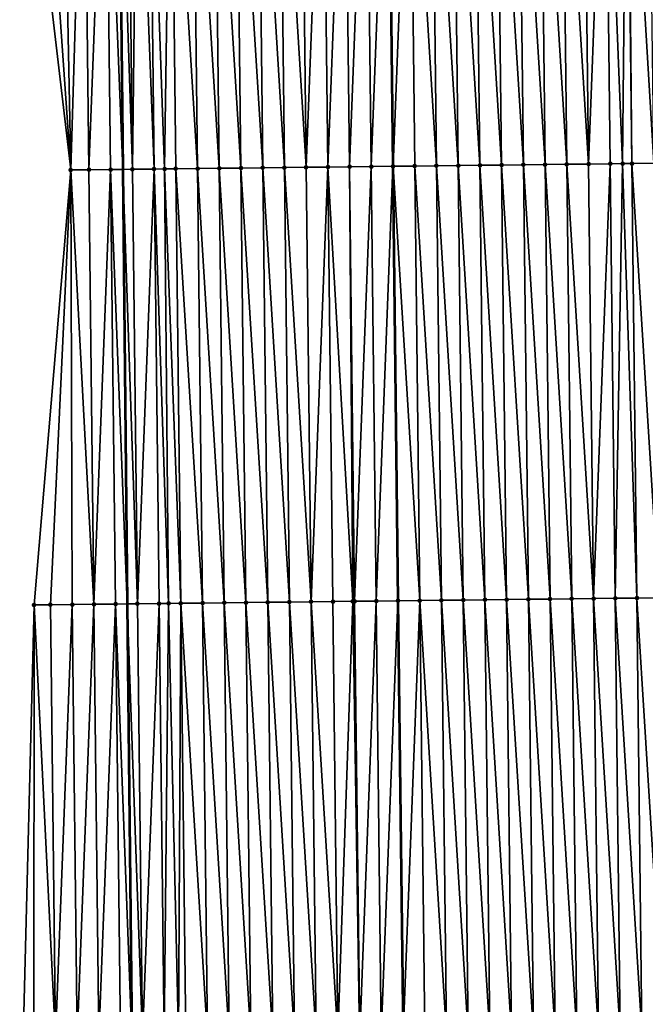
# Model space of a CAD drawing. Header units: feet. Extents: x 2007189 to 2022806, y 818621 to 837694.
# Tile 302 of 656: x 2011358 to 2011386, y 828309 to 828354. Entities that reach past the tile are written whole.
import ezdxf

# ---------------------------------------------------------------- set-up
doc = ezdxf.new("R2010")
doc.units = ezdxf.units.FT
doc.header["$MEASUREMENT"] = 0
for name, color, linetype, lineweight in [('EP_Travel Lane', 172, 'Continuous', 53), ('Road Shots', 141, 'Continuous', 100), ('Road X-Section', 40, 'Continuous', 13), ('STRIPING', 60, 'Continuous', 53)]:
    doc.layers.add(name, color=color, linetype=linetype, lineweight=lineweight)
doc.layers.add('I-77-MM17-21_SB-Surface-Border', color=7, linetype='Continuous')
doc.layers.add('I-77-MM17-21_SB-Surface-TIN', color=7, linetype='Continuous')

msp = doc.modelspace()

# ---------------------------------------------------------------- linework, layer by layer
at = {"layer": 'EP_Travel Lane'}
msp.add_polyline3d([(2011362.090459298, 828367.0091670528, 313.0134649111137), (2011362.301890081, 828347.0104009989, 312.9417075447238), (2011362.513324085, 828327.0113303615, 312.9429460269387), (2011362.724757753, 828307.0122913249, 312.9366085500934), (2011362.936191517, 828287.0132433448, 312.9324151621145), (2011363.147623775, 828267.0143377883, 312.8940771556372), (2011363.359057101, 828247.015331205, 312.8799341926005), (2011363.570491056, 828227.0162650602, 312.8800955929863), (2011364.027925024, 828206.7875783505, 312.8866901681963), (2011364.484733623, 828186.7927161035, 312.8711942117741), (2011364.967145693, 828166.7495134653, 312.8421257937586), (2011365.48060888, 828146.7560267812, 312.8297791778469), (2011365.994072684, 828126.7625160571, 312.8254975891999), (2011366.507535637, 828106.769038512, 312.8101367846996), (2011367.020998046, 828086.7755821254, 312.7878664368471), (2011367.592015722, 828066.3581299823, 312.7558330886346), (2011368.38799054, 828046.3738156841, 312.722223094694), (2011369.183961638, 828026.3895947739, 312.667155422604), (2011369.979932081, 828006.4053902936, 312.608368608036), (2011370.845028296, 827986.1266914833, 312.501901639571), (2011371.959655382, 827966.1582990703, 312.3544364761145), (2011373.074293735, 827946.1897048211, 312.2403113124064)], dxfattribs=at)
at = {"layer": 'I-77-MM17-21_SB-Surface-Border', "color": 3, "linetype": 'Continuous', "lineweight": -3}
msp.add_polyline3d([(2011369.992641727, 827946.0151542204, 312.348378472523), (2011368.398106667, 827965.9564717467, 312.4948800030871), (2011366.205569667, 827985.8638882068, 312.6671626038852), (2011365.127049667, 828006.194827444, 312.7721047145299), (2011363.640016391, 828026.1490374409, 312.8564500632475), (2011362.819983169, 828046.1322686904, 312.8998966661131), (2011362.123512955, 828066.1209136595, 312.9271184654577), (2011361.277085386, 828086.636423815, 312.9749362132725), (2011362.064469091, 828106.6614337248, 312.9423808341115), (2011360.74094608, 828126.6353787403, 312.953530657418), (2011360.864965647, 828146.6443886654, 312.918962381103), (2011359.573277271, 828166.6190859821, 312.9353243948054), (2011360.254247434, 828186.6997317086, 312.9327916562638), (2011358.595489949, 828206.668270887, 312.9389964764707), (2011359.660162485, 828226.9710545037, 312.9137369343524), (2011358.906641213, 828246.9638835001, 312.9109583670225), (2011357.880103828, 828266.953554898, 312.9108070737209), (2011358.321128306, 828286.96011335, 312.9173304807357), (2011357.719007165, 828306.9546546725, 312.9223915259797), (2011358.222383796, 828326.9619537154, 312.9236595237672), (2011359.913850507, 828346.9828838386, 312.9399741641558), (2011357.560014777, 828366.9570495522, 312.9894615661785)], dxfattribs=at)
at = {"layer": 'I-77-MM17-21_SB-Surface-TIN', "color": 128, "linetype": 'Continuous', "lineweight": -3}
for points in [[(2011374.745597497, 828347.1538501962, 312.9359974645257), (2011375.515028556, 828367.163968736, 312.9964710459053), (2011374.515095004, 828367.1524408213, 312.9971277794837)], [(2011374.745597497, 828347.1538501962, 312.9359974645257), (2011375.74553112, 828347.165371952, 312.9368161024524), (2011375.515028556, 828367.163968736, 312.9964710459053)], [(2011376.745464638, 828347.1769027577, 312.9354650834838), (2011376.514962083, 828367.1754987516, 312.9953105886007), (2011375.515028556, 828367.163968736, 312.9964710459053)], [(2011375.74553112, 828347.165371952, 312.9368161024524), (2011376.745464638, 828347.1769027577, 312.9354650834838), (2011375.515028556, 828367.163968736, 312.9964710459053)], [(2011377.745398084, 828347.1884398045, 312.9326178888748), (2011377.514895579, 828367.1870314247, 312.9935129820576), (2011376.514962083, 828367.1754987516, 312.9953105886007)], [(2011376.745464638, 828347.1769027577, 312.9354650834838), (2011377.745398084, 828347.1884398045, 312.9326178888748), (2011376.514962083, 828367.1754987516, 312.9953105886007)], [(2011378.745331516, 828347.199978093, 312.9294729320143), (2011378.514829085, 828367.1985633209, 312.9919017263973), (2011377.514895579, 828367.1870314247, 312.9935129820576)], [(2011377.745398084, 828347.1884398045, 312.9326178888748), (2011378.745331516, 828347.199978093, 312.9294729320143), (2011377.514895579, 828367.1870314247, 312.9935129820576)], [(2011379.745264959, 828347.2115153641, 312.9265719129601), (2011379.514762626, 828367.2100921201, 312.9910329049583), (2011378.514829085, 828367.1985633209, 312.9919017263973)], [(2011378.745331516, 828347.199978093, 312.9294729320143), (2011379.745264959, 828347.2115153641, 312.9265719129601), (2011378.514829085, 828367.1985633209, 312.9919017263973)], [(2011380.745198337, 828347.2230583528, 312.9223001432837), (2011380.514696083, 828367.2216281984, 312.9884189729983), (2011379.514762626, 828367.2100921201, 312.9910329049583)], [(2011379.745264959, 828347.2115153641, 312.9265719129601), (2011380.745198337, 828347.2230583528, 312.9223001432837), (2011379.514762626, 828367.2100921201, 312.9910329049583)], [(2011381.745131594, 828347.2346118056, 312.9155196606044), (2011381.5146294, 828367.2331764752, 312.9828805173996), (2011380.514696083, 828367.2216281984, 312.9884189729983)], [(2011380.745198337, 828347.2230583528, 312.9223001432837), (2011381.745131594, 828347.2346118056, 312.9155196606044), (2011380.514696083, 828367.2216281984, 312.9884189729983)], [(2011382.745064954, 828347.2461563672, 312.91087083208), (2011382.514562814, 828367.2447162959, 312.9793693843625), (2011381.5146294, 828367.2331764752, 312.9828805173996)], [(2011381.745131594, 828347.2346118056, 312.9155196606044), (2011382.745064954, 828347.2461563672, 312.91087083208), (2011381.5146294, 828367.2331764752, 312.9828805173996)], [(2011383.74499852, 828347.2576829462, 312.9105331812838), (2011383.514496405, 828367.2562407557, 312.9795409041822), (2011382.514562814, 828367.2447162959, 312.9793693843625)], [(2011382.745064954, 828347.2461563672, 312.91087083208), (2011383.74499852, 828347.2576829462, 312.9105331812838), (2011382.514562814, 828367.2447162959, 312.9793693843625)], [(2011383.74499852, 828347.2576829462, 312.9105331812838), (2011384.514430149, 828367.2677520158, 312.9828769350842), (2011383.514496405, 828367.2562407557, 312.9795409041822)], [(2011383.74499852, 828347.2576829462, 312.9105331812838), (2011384.744932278, 828347.2691929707, 312.9141643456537), (2011384.514430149, 828367.2677520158, 312.9828769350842)], [(2011385.312162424, 828347.2757179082, 312.917261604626), (2011385.514363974, 828367.2792561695, 312.9879167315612), (2011384.514430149, 828367.2677520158, 312.9828769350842)], [(2011384.744932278, 828347.2691929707, 312.9141643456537), (2011385.312162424, 828347.2757179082, 312.917261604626), (2011384.514430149, 828367.2677520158, 312.9828769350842)], [(2011385.312162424, 828347.2757179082, 312.917261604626), (2011385.744866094, 828347.2806979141, 312.9190136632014), (2011385.514363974, 828367.2792561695, 312.9879167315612)], [(2011385.744866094, 828347.2806979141, 312.9190136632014), (2011385.555964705, 828367.2797347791, 312.9881271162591), (2011385.514363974, 828367.2792561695, 312.9879167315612)], [(2011385.555964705, 828367.2797347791, 312.9881271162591), (2011386.744791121, 828347.292224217, 312.9187185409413), (2011386.514289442, 828367.2907671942, 312.9912862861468)], [(2011385.744866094, 828347.2806979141, 312.9190136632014), (2011386.744791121, 828347.292224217, 312.9187185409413), (2011385.555964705, 828367.2797347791, 312.9881271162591)], [(2011359.913850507, 828346.9828838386, 312.9399741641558), (2011358.516157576, 828366.9680467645, 312.9950307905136), (2011357.560014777, 828366.9570495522, 312.9894615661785)], [(2011359.913850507, 828346.9828838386, 312.9399741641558), (2011359.516091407, 828366.9795504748, 313.0001768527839), (2011358.516157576, 828366.9680467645, 312.9950307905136)], [(2011359.913850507, 828346.9828838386, 312.9399741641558), (2011360.516025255, 828366.9910526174, 313.0056987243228), (2011359.516091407, 828366.9795504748, 313.0001768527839)], [(2011360.746527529, 828346.9924810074, 312.9400253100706), (2011360.516025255, 828366.9910526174, 313.0056987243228), (2011359.913850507, 828346.9828838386, 312.9399741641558)], [(2011360.746527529, 828346.9924810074, 312.9400253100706), (2011361.515959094, 828367.0025555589, 313.0110291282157), (2011360.516025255, 828366.9910526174, 313.0056987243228)], [(2011360.746527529, 828346.9924810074, 312.9400253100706), (2011361.746461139, 828347.0040038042, 312.940594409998), (2011361.515959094, 828367.0025555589, 313.0110291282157)], [(2011361.515959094, 828367.0025555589, 313.0110291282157), (2011362.301890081, 828347.0104009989, 312.9417075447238), (2011362.090459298, 828367.0091670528, 313.0134649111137)], [(2011361.746461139, 828347.0040038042, 312.940594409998), (2011362.301890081, 828347.0104009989, 312.9417075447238), (2011361.515959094, 828367.0025555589, 313.0110291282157)], [(2011362.746394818, 828347.0155206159, 312.9425983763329), (2011362.515892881, 828367.0140630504, 313.015268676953), (2011362.090459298, 828367.0091670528, 313.0134649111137)], [(2011362.746394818, 828347.0155206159, 312.9425983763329), (2011362.090459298, 828367.0091670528, 313.0134649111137), (2011362.301890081, 828347.0104009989, 312.9417075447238)], [(2011362.746394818, 828347.0155206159, 312.9425983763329), (2011362.982608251, 828367.019439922, 313.0158588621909), (2011362.515892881, 828367.0140630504, 313.015268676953)], [(2011362.746394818, 828347.0155206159, 312.9425983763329), (2011363.746328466, 828347.0270402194, 312.9439330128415), (2011362.982608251, 828367.019439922, 313.0158588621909)], [(2011363.746328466, 828347.0270402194, 312.9439330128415), (2011363.515826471, 828367.0255875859, 313.0154220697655), (2011362.982608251, 828367.019439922, 313.0158588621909)], [(2011364.226707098, 828347.0325761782, 312.9441379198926), (2011364.51575996, 828367.0371208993, 313.0134709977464), (2011363.515826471, 828367.0255875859, 313.0154220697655)], [(2011363.746328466, 828347.0270402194, 312.9439330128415), (2011364.226707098, 828347.0325761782, 312.9441379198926), (2011363.515826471, 828367.0255875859, 313.0154220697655)], [(2011364.226707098, 828347.0325761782, 312.9441379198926), (2011364.746262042, 828347.0385659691, 312.9437941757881), (2011364.51575996, 828367.0371208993, 313.0134709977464)], [(2011365.746195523, 828347.0500999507, 312.9416818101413), (2011365.515693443, 828367.0486547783, 313.0113843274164), (2011364.51575996, 828367.0371208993, 313.0134709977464)], [(2011364.746262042, 828347.0385659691, 312.9437941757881), (2011365.746195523, 828347.0500999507, 312.9416818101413), (2011364.51575996, 828367.0371208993, 313.0134709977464)], [(2011366.746128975, 828347.0616365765, 312.9389354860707), (2011366.51562695, 828367.0601865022, 313.0098143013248), (2011365.515693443, 828367.0486547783, 313.0113843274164)], [(2011365.746195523, 828347.0500999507, 312.9416818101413), (2011366.746128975, 828347.0616365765, 312.9389354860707), (2011365.515693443, 828367.0486547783, 313.0113843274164)], [(2011367.746062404, 828347.0731750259, 312.9357520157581), (2011367.515560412, 828367.0717221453, 313.0073047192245), (2011366.51562695, 828367.0601865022, 313.0098143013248)], [(2011366.746128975, 828347.0616365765, 312.9389354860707), (2011367.746062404, 828347.0731750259, 312.9357520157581), (2011366.51562695, 828367.0601865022, 313.0098143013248)], [(2011368.745995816, 828347.0847150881, 312.9321818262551), (2011368.515493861, 828367.0832589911, 313.004506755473), (2011367.515560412, 828367.0717221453, 313.0073047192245)], [(2011367.746062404, 828347.0731750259, 312.9357520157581), (2011368.745995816, 828347.0847150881, 312.9321818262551), (2011367.515560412, 828367.0717221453, 313.0073047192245)], [(2011369.745929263, 828347.0962520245, 312.9293610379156), (2011369.515427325, 828367.0947945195, 313.0020246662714), (2011368.515493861, 828367.0832589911, 313.004506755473)], [(2011368.745995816, 828347.0847150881, 312.9321818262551), (2011369.745929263, 828347.0962520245, 312.9293610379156), (2011368.515493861, 828367.0832589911, 313.004506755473)], [(2011370.745862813, 828347.1077800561, 312.9286751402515), (2011370.515360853, 828367.1063244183, 313.0008922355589), (2011369.515427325, 828367.0947945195, 313.0020246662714)], [(2011369.745929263, 828347.0962520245, 312.9293610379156), (2011370.745862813, 828347.1077800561, 312.9286751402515), (2011369.515427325, 828367.0947945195, 313.0020246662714)], [(2011370.745862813, 828347.1077800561, 312.9286751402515), (2011371.515294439, 828367.1178493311, 313.0009551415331), (2011370.515360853, 828367.1063244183, 313.0008922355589)], [(2011370.745862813, 828347.1077800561, 312.9286751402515), (2011371.745796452, 828347.1193003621, 312.9298413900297), (2011371.515294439, 828367.1178493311, 313.0009551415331)], [(2011371.745796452, 828347.1193003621, 312.9298413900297), (2011372.515228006, 828367.1293759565, 313.0006074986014), (2011371.515294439, 828367.1178493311, 313.0009551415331)], [(2011371.745796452, 828347.1193003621, 312.9298413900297), (2011372.745730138, 828347.1308166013, 312.9319826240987), (2011372.515228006, 828367.1293759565, 313.0006074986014)], [(2011372.745730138, 828347.1308166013, 312.9319826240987), (2011373.515161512, 828367.1409077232, 312.9990272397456), (2011372.515228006, 828367.1293759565, 313.0006074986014)], [(2011372.745730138, 828347.1308166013, 312.9319826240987), (2011373.745663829, 828347.1423323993, 312.9342296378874), (2011373.515161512, 828367.1409077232, 312.9990272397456)], [(2011373.745663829, 828347.1423323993, 312.9342296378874), (2011374.502204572, 828367.1522921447, 312.9971522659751), (2011373.515161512, 828367.1409077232, 312.9990272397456)], [(2011373.745663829, 828347.1423323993, 312.9342296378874), (2011374.737164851, 828347.1537530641, 312.9359825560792), (2011374.502204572, 828367.1522921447, 312.9971522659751)], [(2011374.515095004, 828367.1524408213, 312.9971277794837), (2011374.502204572, 828367.1522921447, 312.9971522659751), (2011374.737164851, 828347.1537530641, 312.9359825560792)], [(2011374.745597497, 828347.1538501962, 312.9359974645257), (2011374.515095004, 828367.1524408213, 312.9971277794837), (2011374.737164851, 828347.1537530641, 312.9359825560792)], [(2011380.97570217, 828327.2243515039, 312.8890224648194), (2011380.745198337, 828347.2230583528, 312.9223001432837), (2011379.745264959, 828347.2115153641, 312.9265719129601)], [(2011381.975635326, 828327.2359137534, 312.8801330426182), (2011381.745131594, 828347.2346118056, 312.9155196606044), (2011380.745198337, 828347.2230583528, 312.9223001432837)], [(2011380.97570217, 828327.2243515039, 312.8890224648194), (2011381.975635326, 828327.2359137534, 312.8801330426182), (2011380.745198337, 828347.2230583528, 312.9223001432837)], [(2011382.975568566, 828327.2474686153, 312.8730147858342), (2011382.745064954, 828347.2461563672, 312.91087083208), (2011381.745131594, 828347.2346118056, 312.9155196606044)], [(2011381.975635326, 828327.2359137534, 312.8801330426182), (2011382.975568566, 828327.2474686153, 312.8730147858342), (2011381.745131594, 828347.2346118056, 312.9155196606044)], [(2011383.975501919, 828327.2590137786, 312.8682216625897), (2011383.74499852, 828347.2576829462, 312.9105331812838), (2011382.745064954, 828347.2461563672, 312.91087083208)], [(2011382.975568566, 828327.2474686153, 312.8730147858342), (2011383.975501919, 828327.2590137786, 312.8682216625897), (2011382.745064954, 828347.2461563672, 312.91087083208)], [(2011383.975501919, 828327.2590137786, 312.8682216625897), (2011384.744932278, 828347.2691929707, 312.9141643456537), (2011383.74499852, 828347.2576829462, 312.9105331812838)], [(2011383.975501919, 828327.2590137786, 312.8682216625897), (2011384.975435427, 828327.2705454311, 312.8666676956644), (2011384.744932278, 828347.2691929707, 312.9141643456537)], [(2011384.975435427, 828327.2705454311, 312.8666676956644), (2011385.312162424, 828347.2757179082, 312.917261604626), (2011384.744932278, 828347.2691929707, 312.9141643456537)], [(2011384.975435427, 828327.2705454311, 312.8666676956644), (2011385.975368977, 828327.282073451, 312.8659845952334), (2011385.312162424, 828347.2757179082, 312.917261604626)], [(2011385.975368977, 828327.282073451, 312.8659845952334), (2011385.744866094, 828347.2806979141, 312.9190136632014), (2011385.312162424, 828347.2757179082, 312.917261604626)], [(2011385.744866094, 828347.2806979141, 312.9190136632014), (2011386.97529358, 828327.2936136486, 312.8623575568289), (2011386.744791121, 828347.292224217, 312.9187185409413)], [(2011385.975368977, 828327.282073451, 312.8659845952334), (2011386.97529358, 828327.2936136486, 312.8623575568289), (2011385.744866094, 828347.2806979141, 312.9190136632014)], [(2011358.977165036, 828326.9706509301, 312.9242218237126), (2011359.913850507, 828346.9828838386, 312.9399741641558), (2011358.222383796, 828326.9619537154, 312.9236595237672)], [(2011358.977165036, 828326.9706509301, 312.9242218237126), (2011359.977098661, 828326.9821724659, 312.9250932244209), (2011359.913850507, 828346.9828838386, 312.9399741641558)], [(2011360.977032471, 828326.993677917, 312.9298208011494), (2011360.746527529, 828346.9924810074, 312.9400253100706), (2011359.913850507, 828346.9828838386, 312.9399741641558)], [(2011359.977098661, 828326.9821724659, 312.9250932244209), (2011360.977032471, 828326.993677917, 312.9298208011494), (2011359.913850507, 828346.9828838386, 312.9399741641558)], [(2011360.977032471, 828326.993677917, 312.9298208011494), (2011361.746461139, 828347.0040038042, 312.940594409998), (2011360.746527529, 828346.9924810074, 312.9400253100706)], [(2011360.977032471, 828326.993677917, 312.9298208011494), (2011361.976966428, 828327.0051706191, 312.9376048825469), (2011361.746461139, 828347.0040038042, 312.940594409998)], [(2011361.746461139, 828347.0040038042, 312.940594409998), (2011362.513324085, 828327.0113303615, 312.9429460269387), (2011362.301890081, 828347.0104009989, 312.9417075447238)], [(2011361.976966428, 828327.0051706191, 312.9376048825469), (2011362.513324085, 828327.0113303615, 312.9429460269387), (2011361.746461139, 828347.0040038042, 312.940594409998)], [(2011362.97690049, 828327.0166542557, 312.9475624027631), (2011362.746394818, 828347.0155206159, 312.9425983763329), (2011362.301890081, 828347.0104009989, 312.9417075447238)], [(2011362.97690049, 828327.0166542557, 312.9475624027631), (2011362.301890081, 828347.0104009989, 312.9417075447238), (2011362.513324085, 828327.0113303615, 312.9429460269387)], [(2011362.97690049, 828327.0166542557, 312.9475624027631), (2011363.746328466, 828347.0270402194, 312.9439330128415), (2011362.746394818, 828347.0155206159, 312.9425983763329)], [(2011362.97690049, 828327.0166542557, 312.9475624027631), (2011363.976834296, 828327.0281600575, 312.9522058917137), (2011363.746328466, 828347.0270402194, 312.9439330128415)], [(2011364.417307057, 828327.0332343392, 312.9528241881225), (2011364.226707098, 828347.0325761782, 312.9441379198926), (2011363.746328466, 828347.0270402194, 312.9439330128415)], [(2011363.976834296, 828327.0281600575, 312.9522058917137), (2011364.417307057, 828327.0332343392, 312.9528241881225), (2011363.746328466, 828347.0270402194, 312.9439330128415)], [(2011364.976767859, 828327.0396869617, 312.951790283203), (2011364.746262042, 828347.0385659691, 312.9437941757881), (2011364.226707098, 828347.0325761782, 312.9441379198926)], [(2011364.417307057, 828327.0332343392, 312.9528241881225), (2011364.976767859, 828327.0396869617, 312.951790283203), (2011364.226707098, 828347.0325761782, 312.9441379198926)], [(2011365.976701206, 828327.0512326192, 312.9468786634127), (2011365.746195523, 828347.0500999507, 312.9416818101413), (2011364.746262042, 828347.0385659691, 312.9437941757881)], [(2011364.976767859, 828327.0396869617, 312.951790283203), (2011365.976701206, 828327.0512326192, 312.9468786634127), (2011364.746262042, 828347.0385659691, 312.9437941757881)], [(2011366.976634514, 828327.0627816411, 312.9411605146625), (2011366.746128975, 828347.0616365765, 312.9389354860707), (2011365.746195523, 828347.0500999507, 312.9416818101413)], [(2011365.976701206, 828327.0512326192, 312.9468786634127), (2011366.976634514, 828327.0627816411, 312.9411605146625), (2011365.746195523, 828347.0500999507, 312.9416818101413)], [(2011367.976567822, 828327.0743307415, 312.9354234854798), (2011367.746062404, 828347.0731750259, 312.9357520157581), (2011366.746128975, 828347.0616365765, 312.9389354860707)], [(2011366.976634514, 828327.0627816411, 312.9411605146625), (2011367.976567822, 828327.0743307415, 312.9354234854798), (2011366.746128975, 828347.0616365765, 312.9389354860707)], [(2011368.976501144, 828327.0858785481, 312.9299966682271), (2011368.745995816, 828347.0847150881, 312.9321818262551), (2011367.746062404, 828347.0731750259, 312.9357520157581)], [(2011367.976567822, 828327.0743307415, 312.9354234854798), (2011368.976501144, 828327.0858785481, 312.9299966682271), (2011367.746062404, 828347.0731750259, 312.9357520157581)], [(2011369.976434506, 828327.0974228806, 312.9254027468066), (2011369.745929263, 828347.0962520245, 312.9293610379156), (2011368.745995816, 828347.0847150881, 312.9321818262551)], [(2011368.976501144, 828327.0858785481, 312.9299966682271), (2011369.976434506, 828327.0974228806, 312.9254027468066), (2011368.745995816, 828347.0847150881, 312.9321818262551)], [(2011370.976367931, 828327.1089616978, 312.9221310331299), (2011370.745862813, 828347.1077800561, 312.9286751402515), (2011369.745929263, 828347.0962520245, 312.9293610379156)], [(2011369.976434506, 828327.0974228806, 312.9254027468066), (2011370.976367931, 828327.1089616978, 312.9221310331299), (2011369.745929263, 828347.0962520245, 312.9293610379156)], [(2011370.976367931, 828327.1089616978, 312.9221310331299), (2011371.745796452, 828347.1193003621, 312.9298413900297), (2011370.745862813, 828347.1077800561, 312.9286751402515)], [(2011370.976367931, 828327.1089616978, 312.9221310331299), (2011371.976301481, 828327.1204897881, 312.9214310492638), (2011371.745796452, 828347.1193003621, 312.9298413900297)], [(2011372.895218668, 828327.1310772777, 312.9223638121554), (2011372.745730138, 828347.1308166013, 312.9319826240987), (2011371.745796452, 828347.1193003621, 312.9298413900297)], [(2011371.976301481, 828327.1204897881, 312.9214310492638), (2011372.895218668, 828327.1310772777, 312.9223638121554), (2011371.745796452, 828347.1193003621, 312.9298413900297)], [(2011372.976235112, 828327.1320107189, 312.9224475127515), (2011373.745663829, 828347.1423323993, 312.9342296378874), (2011372.745730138, 828347.1308166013, 312.9319826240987)], [(2011372.895218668, 828327.1310772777, 312.9223638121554), (2011372.976235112, 828327.1320107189, 312.9224475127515), (2011372.745730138, 828347.1308166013, 312.9319826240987)], [(2011372.976235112, 828327.1320107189, 312.9224475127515), (2011373.976168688, 828327.1435365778, 312.9222824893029), (2011373.745663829, 828347.1423323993, 312.9342296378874)], [(2011373.976168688, 828327.1435365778, 312.9222824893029), (2011374.737164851, 828347.1537530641, 312.9359825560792), (2011373.745663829, 828347.1423323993, 312.9342296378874)], [(2011373.976168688, 828327.1435365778, 312.9222824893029), (2011374.972127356, 828327.1550244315, 312.9202455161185), (2011374.737164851, 828347.1537530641, 312.9359825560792)], [(2011374.745597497, 828347.1538501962, 312.9359974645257), (2011374.737164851, 828347.1537530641, 312.9359825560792), (2011374.972127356, 828327.1550244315, 312.9202455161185)], [(2011375.976035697, 828327.1666005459, 312.9190155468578), (2011375.74553112, 828347.165371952, 312.9368161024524), (2011374.745597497, 828347.1538501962, 312.9359974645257)], [(2011374.976102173, 828327.1550702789, 312.9202373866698), (2011374.745597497, 828347.1538501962, 312.9359974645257), (2011374.972127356, 828327.1550244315, 312.9202455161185)], [(2011374.976102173, 828327.1550702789, 312.9202373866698), (2011375.976035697, 828327.1666005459, 312.9190155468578), (2011374.745597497, 828347.1538501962, 312.9359974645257)], [(2011376.97596904, 828327.1781465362, 312.9140241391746), (2011376.745464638, 828347.1769027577, 312.9354650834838), (2011375.74553112, 828347.165371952, 312.9368161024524)], [(2011375.976035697, 828327.1666005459, 312.9190155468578), (2011376.97596904, 828327.1781465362, 312.9140241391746), (2011375.74553112, 828347.165371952, 312.9368161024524)], [(2011377.975902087, 828327.189718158, 312.9028877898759), (2011377.745398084, 828347.1884398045, 312.9326178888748), (2011376.745464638, 828347.1769027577, 312.9354650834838)], [(2011376.97596904, 828327.1781465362, 312.9140241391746), (2011377.975902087, 828327.189718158, 312.9028877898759), (2011376.745464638, 828347.1769027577, 312.9354650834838)], [(2011378.975835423, 828327.2012647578, 312.8977503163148), (2011378.745331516, 828347.199978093, 312.9294729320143), (2011377.745398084, 828347.1884398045, 312.9326178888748)], [(2011377.975902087, 828327.189718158, 312.9028877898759), (2011378.975835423, 828327.2012647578, 312.8977503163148), (2011377.745398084, 828347.1884398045, 312.9326178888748)], [(2011379.975768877, 828327.2128011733, 312.8950543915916), (2011379.745264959, 828347.2115153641, 312.9265719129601), (2011378.745331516, 828347.199978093, 312.9294729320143)], [(2011378.975835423, 828327.2012647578, 312.8977503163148), (2011379.975768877, 828327.2128011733, 312.8950543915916), (2011378.745331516, 828347.199978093, 312.9294729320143)], [(2011379.975768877, 828327.2128011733, 312.8950543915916), (2011380.97570217, 828327.2243515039, 312.8890224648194), (2011379.745264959, 828347.2115153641, 312.9265719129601)], [(2011386.205872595, 828307.2833853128, 312.8282210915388), (2011385.975368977, 828327.282073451, 312.8659845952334), (2011384.975435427, 828327.2705454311, 312.8666676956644)], [(2011385.975368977, 828327.282073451, 312.8659845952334), (2011387.205796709, 828307.294944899, 312.8199450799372), (2011386.97529358, 828327.2936136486, 312.8623575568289)], [(2011386.205872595, 828307.2833853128, 312.8282210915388), (2011387.205796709, 828307.294944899, 312.8199450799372), (2011385.975368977, 828327.282073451, 312.8659845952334)], [(2011358.207736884, 828306.9602802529, 312.9241862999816), (2011358.222383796, 828326.9619537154, 312.9236595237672), (2011357.719007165, 828306.9546546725, 312.9223915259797)], [(2011358.207736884, 828306.9602802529, 312.9241862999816), (2011359.207670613, 828306.9717927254, 312.9272305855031), (2011358.222383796, 828326.9619537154, 312.9236595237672)], [(2011359.207670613, 828306.9717927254, 312.9272305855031), (2011358.977165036, 828326.9706509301, 312.9242218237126), (2011358.222383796, 828326.9619537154, 312.9236595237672)], [(2011359.207670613, 828306.9717927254, 312.9272305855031), (2011359.977098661, 828326.9821724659, 312.9250932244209), (2011358.977165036, 828326.9706509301, 312.9242218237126)], [(2011359.207670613, 828306.9717927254, 312.9272305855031), (2011360.20760425, 828306.983313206, 312.9283549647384), (2011359.977098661, 828326.9821724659, 312.9250932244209)], [(2011360.20760425, 828306.983313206, 312.9283549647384), (2011360.977032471, 828326.993677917, 312.9298208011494), (2011359.977098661, 828326.9821724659, 312.9250932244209)], [(2011360.20760425, 828306.983313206, 312.9283549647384), (2011361.207537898, 828306.994832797, 312.9296926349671), (2011360.977032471, 828326.993677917, 312.9298208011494)], [(2011361.207537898, 828306.994832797, 312.9296926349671), (2011361.976966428, 828327.0051706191, 312.9376048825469), (2011360.977032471, 828326.993677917, 312.9298208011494)], [(2011361.207537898, 828306.994832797, 312.9296926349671), (2011362.207471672, 828307.0063413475, 312.9336771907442), (2011361.976966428, 828327.0051706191, 312.9376048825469)], [(2011361.976966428, 828327.0051706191, 312.9376048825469), (2011362.724757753, 828307.0122913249, 312.9366085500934), (2011362.513324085, 828327.0113303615, 312.9429460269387)], [(2011362.207471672, 828307.0063413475, 312.9336771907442), (2011362.724757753, 828307.0122913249, 312.9366085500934), (2011361.976966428, 828327.0051706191, 312.9376048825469)], [(2011363.207405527, 828307.0178428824, 312.9393436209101), (2011362.97690049, 828327.0166542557, 312.9475624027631), (2011362.513324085, 828327.0113303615, 312.9429460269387)], [(2011363.207405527, 828307.0178428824, 312.9393436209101), (2011362.513324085, 828327.0113303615, 312.9429460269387), (2011362.724757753, 828307.0122913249, 312.9366085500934)], [(2011363.207405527, 828307.0178428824, 312.9393436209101), (2011363.976834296, 828327.0281600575, 312.9522058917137), (2011362.97690049, 828327.0166542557, 312.9475624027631)], [(2011363.207405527, 828307.0178428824, 312.9393436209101), (2011364.207339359, 828307.0293465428, 312.9445005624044), (2011363.976834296, 828327.0281600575, 312.9522058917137)], [(2011364.207339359, 828307.0293465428, 312.9445005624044), (2011364.417307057, 828327.0332343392, 312.9528241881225), (2011363.976834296, 828327.0281600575, 312.9522058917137)], [(2011364.207339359, 828307.0293465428, 312.9445005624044), (2011364.873485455, 828307.0370195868, 312.9456783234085), (2011364.417307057, 828327.0332343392, 312.9528241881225)], [(2011364.873485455, 828307.0370195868, 312.9456783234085), (2011364.976767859, 828327.0396869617, 312.951790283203), (2011364.417307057, 828327.0332343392, 312.9528241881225)], [(2011364.873485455, 828307.0370195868, 312.9456783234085), (2011365.207272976, 828307.0408687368, 312.9452141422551), (2011364.976767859, 828327.0396869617, 312.951790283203)], [(2011366.207206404, 828307.0524073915, 312.9419814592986), (2011365.976701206, 828327.0512326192, 312.9468786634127), (2011364.976767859, 828327.0396869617, 312.951790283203)], [(2011365.207272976, 828307.0408687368, 312.9452141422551), (2011366.207206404, 828307.0524073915, 312.9419814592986), (2011364.976767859, 828327.0396869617, 312.951790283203)], [(2011367.207139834, 828307.0639457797, 312.9388125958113), (2011366.976634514, 828327.0627816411, 312.9411605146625), (2011365.976701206, 828327.0512326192, 312.9468786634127)], [(2011366.207206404, 828307.0524073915, 312.9419814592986), (2011367.207139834, 828307.0639457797, 312.9388125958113), (2011365.976701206, 828327.0512326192, 312.9468786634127)], [(2011368.207073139, 828307.0754951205, 312.9330179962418), (2011367.976567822, 828327.0743307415, 312.9354234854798), (2011366.976634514, 828327.0627816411, 312.9411605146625)], [(2011367.207139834, 828307.0639457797, 312.9388125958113), (2011368.207073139, 828307.0754951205, 312.9330179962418), (2011366.976634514, 828327.0627816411, 312.9411605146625)], [(2011369.207006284, 828307.0870582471, 312.9239182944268), (2011368.976501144, 828327.0858785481, 312.9299966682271), (2011367.976567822, 828327.0743307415, 312.9354234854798)], [(2011368.207073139, 828307.0754951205, 312.9330179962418), (2011369.207006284, 828307.0870582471, 312.9239182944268), (2011367.976567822, 828327.0743307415, 312.9354234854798)], [(2011370.206939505, 828307.09861482, 312.9163897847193), (2011369.976434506, 828327.0974228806, 312.9254027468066), (2011368.976501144, 828327.0858785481, 312.9299966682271)], [(2011369.207006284, 828307.0870582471, 312.9239182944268), (2011370.206939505, 828307.09861482, 312.9163897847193), (2011368.976501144, 828327.0858785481, 312.9299966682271)], [(2011371.206872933, 828307.1101534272, 312.9131684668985), (2011370.976367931, 828327.1089616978, 312.9221310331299), (2011369.976434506, 828327.0974228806, 312.9254027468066)], [(2011370.206939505, 828307.09861482, 312.9163897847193), (2011371.206872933, 828307.1101534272, 312.9131684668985), (2011369.976434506, 828327.0974228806, 312.9254027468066)], [(2011372.206806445, 828307.1216848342, 312.9116733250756), (2011371.976301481, 828327.1204897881, 312.9214310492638), (2011370.976367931, 828327.1089616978, 312.9221310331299)], [(2011371.206872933, 828307.1101534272, 312.9131684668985), (2011372.206806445, 828307.1216848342, 312.9116733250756), (2011370.976367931, 828327.1089616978, 312.9221310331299)], [(2011372.206806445, 828307.1216848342, 312.9116733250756), (2011372.895218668, 828327.1310772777, 312.9223638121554), (2011371.976301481, 828327.1204897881, 312.9214310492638)], [(2011372.206806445, 828307.1216848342, 312.9116733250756), (2011373.206740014, 828307.1332112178, 312.9113825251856), (2011372.895218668, 828327.1310772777, 312.9223638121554)], [(2011373.206740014, 828307.1332112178, 312.9113825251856), (2011372.976235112, 828327.1320107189, 312.9224475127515), (2011372.895218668, 828327.1310772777, 312.9223638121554)], [(2011373.220167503, 828307.1333660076, 312.9113764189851), (2011373.976168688, 828327.1435365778, 312.9222824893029), (2011372.976235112, 828327.1320107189, 312.9224475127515)], [(2011373.206740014, 828307.1332112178, 312.9113825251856), (2011373.220167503, 828307.1333660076, 312.9113764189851), (2011372.976235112, 828327.1320107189, 312.9224475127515)], [(2011373.220167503, 828307.1333660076, 312.9113764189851), (2011374.206673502, 828307.1447445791, 312.9094188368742), (2011373.976168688, 828327.1435365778, 312.9222824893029)], [(2011374.206673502, 828307.1447445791, 312.9094188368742), (2011374.972127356, 828327.1550244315, 312.9202455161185), (2011373.976168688, 828327.1435365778, 312.9222824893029)], [(2011374.206673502, 828307.1447445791, 312.9094188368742), (2011375.206606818, 828307.1562929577, 312.9038549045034), (2011374.972127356, 828327.1550244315, 312.9202455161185)], [(2011374.976102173, 828327.1550702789, 312.9202373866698), (2011374.972127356, 828327.1550244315, 312.9202455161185), (2011375.207089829, 828307.1562985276, 312.9038542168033)], [(2011375.206606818, 828307.1562929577, 312.9038549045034), (2011375.207089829, 828307.1562985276, 312.9038542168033), (2011374.972127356, 828327.1550244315, 312.9202455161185)], [(2011374.976102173, 828327.1550702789, 312.9202373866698), (2011375.207089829, 828307.1562985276, 312.9038542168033), (2011375.976035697, 828327.1666005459, 312.9190155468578)], [(2011376.206540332, 828307.1678240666, 312.9024312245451), (2011375.976035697, 828327.1666005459, 312.9190155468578), (2011375.207089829, 828307.1562985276, 312.9038542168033)], [(2011377.206473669, 828307.179370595, 312.8973107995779), (2011376.97596904, 828327.1781465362, 312.9140241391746), (2011375.976035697, 828327.1666005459, 312.9190155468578)], [(2011376.206540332, 828307.1678240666, 312.9024312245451), (2011377.206473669, 828307.179370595, 312.8973107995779), (2011375.976035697, 828327.1666005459, 312.9190155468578)], [(2011378.206406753, 828307.1909390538, 312.8869327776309), (2011377.975902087, 828327.189718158, 312.9028877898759), (2011376.97596904, 828327.1781465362, 312.9140241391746)], [(2011377.206473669, 828307.179370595, 312.8973107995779), (2011378.206406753, 828307.1909390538, 312.8869327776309), (2011376.97596904, 828327.1781465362, 312.9140241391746)], [(2011379.206339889, 828307.2025030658, 312.8776207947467), (2011378.975835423, 828327.2012647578, 312.8977503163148), (2011377.975902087, 828327.189718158, 312.9028877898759)], [(2011378.206406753, 828307.1909390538, 312.8869327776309), (2011379.206339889, 828307.2025030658, 312.8776207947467), (2011377.975902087, 828327.189718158, 312.9028877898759)], [(2011380.206273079, 828307.2140622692, 312.8694617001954), (2011379.975768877, 828327.2128011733, 312.8950543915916), (2011378.975835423, 828327.2012647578, 312.8977503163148)], [(2011379.206339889, 828307.2025030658, 312.8776207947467), (2011380.206273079, 828307.2140622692, 312.8694617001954), (2011378.975835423, 828327.2012647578, 312.8977503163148)], [(2011381.206206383, 828307.2256116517, 312.8636570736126), (2011380.97570217, 828327.2243515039, 312.8890224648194), (2011379.975768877, 828327.2128011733, 312.8950543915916)], [(2011380.206273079, 828307.2140622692, 312.8694617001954), (2011381.206206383, 828307.2256116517, 312.8636570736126), (2011379.975768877, 828327.2128011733, 312.8950543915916)], [(2011382.206139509, 828307.2371764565, 312.854155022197), (2011381.975635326, 828327.2359137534, 312.8801330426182), (2011380.97570217, 828327.2243515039, 312.8890224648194)], [(2011381.206206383, 828307.2256116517, 312.8636570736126), (2011382.206139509, 828307.2371764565, 312.854155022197), (2011380.97570217, 828327.2243515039, 312.8890224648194)], [(2011383.206072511, 828307.2487520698, 312.8420617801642), (2011382.975568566, 828327.2474686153, 312.8730147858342), (2011381.975635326, 828327.2359137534, 312.8801330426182)], [(2011382.206139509, 828307.2371764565, 312.854155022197), (2011383.206072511, 828307.2487520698, 312.8420617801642), (2011381.975635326, 828327.2359137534, 312.8801330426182)], [(2011384.206005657, 828307.2603151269, 312.8329787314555), (2011383.975501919, 828327.2590137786, 312.8682216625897), (2011382.975568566, 828327.2474686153, 312.8730147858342)], [(2011383.206072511, 828307.2487520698, 312.8420617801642), (2011384.206005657, 828307.2603151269, 312.8329787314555), (2011382.975568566, 828327.2474686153, 312.8730147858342)], [(2011385.205939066, 828307.2718553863, 312.8293612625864), (2011384.975435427, 828327.2705454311, 312.8666676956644), (2011383.975501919, 828327.2590137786, 312.8682216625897)], [(2011384.206005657, 828307.2603151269, 312.8329787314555), (2011385.205939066, 828307.2718553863, 312.8293612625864), (2011383.975501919, 828327.2590137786, 312.8682216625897)], [(2011385.205939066, 828307.2718553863, 312.8293612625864), (2011386.205872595, 828307.2833853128, 312.8282210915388), (2011384.975435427, 828327.2705454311, 312.8666676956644)]]:
    msp.add_3dface(points, dxfattribs=at)
at = {"layer": 'Road Shots', "lineweight": 100}
for p in [(2011380.745198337, 828347.2230583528, 312.9223001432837), (2011381.745131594, 828347.2346118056, 312.9155196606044), (2011382.745064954, 828347.2461563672, 312.91087083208), (2011383.74499852, 828347.2576829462, 312.9105331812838), (2011384.744932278, 828347.2691929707, 312.9141643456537), (2011385.312162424, 828347.2757179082, 312.917261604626), (2011385.744866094, 828347.2806979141, 312.9190136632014), (2011359.913850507, 828346.9828838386, 312.9399741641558), (2011360.746527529, 828346.9924810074, 312.9400253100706), (2011361.746461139, 828347.0040038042, 312.940594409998), (2011362.746394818, 828347.0155206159, 312.9425983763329), (2011363.746328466, 828347.0270402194, 312.9439330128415), (2011364.226707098, 828347.0325761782, 312.9441379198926), (2011364.746262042, 828347.0385659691, 312.9437941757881), (2011365.746195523, 828347.0500999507, 312.9416818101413), (2011366.746128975, 828347.0616365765, 312.9389354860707), (2011367.746062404, 828347.0731750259, 312.9357520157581), (2011368.745995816, 828347.0847150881, 312.9321818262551), (2011369.745929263, 828347.0962520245, 312.9293610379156), (2011370.745862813, 828347.1077800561, 312.9286751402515), (2011371.745796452, 828347.1193003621, 312.9298413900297), (2011372.745730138, 828347.1308166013, 312.9319826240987), (2011373.745663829, 828347.1423323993, 312.9342296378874), (2011374.745597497, 828347.1538501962, 312.9359974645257), (2011375.74553112, 828347.165371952, 312.9368161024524), (2011376.745464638, 828347.1769027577, 312.9354650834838), (2011377.745398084, 828347.1884398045, 312.9326178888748), (2011378.745331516, 828347.199978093, 312.9294729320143), (2011379.745264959, 828347.2115153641, 312.9265719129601), (2011385.975368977, 828327.282073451, 312.8659845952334), (2011358.222383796, 828326.9619537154, 312.9236595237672), (2011358.977165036, 828326.9706509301, 312.9242218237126), (2011359.977098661, 828326.9821724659, 312.9250932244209), (2011360.977032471, 828326.993677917, 312.9298208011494), (2011361.976966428, 828327.0051706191, 312.9376048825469), (2011362.97690049, 828327.0166542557, 312.9475624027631), (2011363.976834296, 828327.0281600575, 312.9522058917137), (2011364.417307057, 828327.0332343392, 312.9528241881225), (2011364.976767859, 828327.0396869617, 312.951790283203), (2011365.976701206, 828327.0512326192, 312.9468786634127), (2011366.976634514, 828327.0627816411, 312.9411605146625), (2011367.976567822, 828327.0743307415, 312.9354234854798), (2011368.976501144, 828327.0858785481, 312.9299966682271), (2011369.976434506, 828327.0974228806, 312.9254027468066), (2011370.976367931, 828327.1089616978, 312.9221310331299), (2011371.976301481, 828327.1204897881, 312.9214310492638), (2011372.895218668, 828327.1310772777, 312.9223638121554), (2011372.976235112, 828327.1320107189, 312.9224475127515), (2011373.976168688, 828327.1435365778, 312.9222824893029), (2011374.976102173, 828327.1550702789, 312.9202373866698), (2011375.976035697, 828327.1666005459, 312.9190155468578), (2011376.97596904, 828327.1781465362, 312.9140241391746), (2011377.975902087, 828327.189718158, 312.9028877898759), (2011378.975835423, 828327.2012647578, 312.8977503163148), (2011379.975768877, 828327.2128011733, 312.8950543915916), (2011380.97570217, 828327.2243515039, 312.8890224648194), (2011381.975635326, 828327.2359137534, 312.8801330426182), (2011382.975568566, 828327.2474686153, 312.8730147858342), (2011383.975501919, 828327.2590137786, 312.8682216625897), (2011384.975435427, 828327.2705454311, 312.8666676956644)]:
    msp.add_point(p, dxfattribs=at)
at = {"layer": 'Road X-Section', "extrusion": (-0.01152507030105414, 0.9999248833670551, 0.004171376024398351), "elevation": 805105.0012300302, "flags": 128}
msp.add_lwpolyline([(-2020815.998394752, -3045.633569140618), (-2020814.998394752, -3045.602359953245), (-2020813.998394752, -3045.571861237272), (-2020812.998394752, -3045.545269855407), (-2020811.998394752, -3045.523530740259), (-2020810.998394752, -3045.513948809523), (-2020810.942614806, -3045.513687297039), (-2020809.998394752, -3045.513756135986), (-2020808.998394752, -3045.518655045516), (-2020807.998394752, -3045.518731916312), (-2020806.998394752, -3045.516232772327), (-2020805.998394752, -3045.513878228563), (-2020804.998394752, -3045.51187839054), (-2020803.998394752, -3045.510384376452), (-2020802.998394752, -3045.509522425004), (-2020801.998394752, -3045.508116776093), (-2020800.998394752, -3045.506219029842), (-2020799.998394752, -3045.503477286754), (-2020798.998394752, -3045.503182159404), (-2020798.565662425, -3045.504934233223), (-2020797.998394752, -3045.508031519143), (-2020796.998394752, -3045.511662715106), (-2020795.998394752, -3045.511325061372), (-2020794.998394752, -3045.506676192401), (-2020793.998394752, -3045.499895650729), (-2020792.998394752, -3045.495623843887), (-2020791.998394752, -3045.492722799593), (-2020790.998394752, -3045.489577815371), (-2020789.998394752, -3045.486730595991), (-2020788.998394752, -3045.485379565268), (-2020787.998394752, -3045.486198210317), (-2020786.998394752, -3045.487966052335), (-2020785.998394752, -3045.490213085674), (-2020784.998394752, -3045.492354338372), (-2020783.998394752, -3045.493520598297), (-2020782.998394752, -3045.492834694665), (-2020781.998394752, -3045.490013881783), (-2020780.998394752, -3045.48644366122), (-2020779.998394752, -3045.48326016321), (-2020778.998394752, -3045.480513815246), (-2020777.998394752, -3045.47840143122), (-2020777.478805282, -3045.478057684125), (-2020776.998394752, -3045.478262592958), (-2020775.998394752, -3045.479597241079), (-2020774.998394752, -3045.481601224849), (-2020773.998394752, -3045.482170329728), (-2020773.165662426, -3045.482221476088)], dxfattribs=at)
at = {"layer": 'Road X-Section', "extrusion": (-0.01152507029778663, 0.9999248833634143, 0.004171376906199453), "elevation": 805085.0012338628, "flags": 128}
msp.add_lwpolyline([(-2020816.998392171, -3045.663259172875), (-2020815.99839217, -3045.634092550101), (-2020814.998392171, -3045.601957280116), (-2020813.99839217, -3045.574150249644), (-2020812.998392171, -3045.554912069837), (-2020811.998392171, -3045.538318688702), (-2020810.998392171, -3045.528344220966), (-2020809.998392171, -3045.519150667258), (-2020809.861084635, -3045.518190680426), (-2020808.99839217, -3045.515594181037), (-2020807.998392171, -3045.512542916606), (-2020806.998392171, -3045.507164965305), (-2020805.998392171, -3045.50150204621), (-2020804.998392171, -3045.496581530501), (-2020803.998392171, -3045.493610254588), (-2020802.99839217, -3045.490158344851), (-2020801.998392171, -3045.485557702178), (-2020800.998392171, -3045.480731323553), (-2020799.998392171, -3045.477120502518), (-2020798.998392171, -3045.473493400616), (-2020797.998392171, -3045.472810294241), (-2020796.99839217, -3045.471256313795), (-2020795.998392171, -3045.466463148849), (-2020794.998392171, -3045.459344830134), (-2020793.99839217, -3045.450455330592), (-2020792.99839217, -3045.44442335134), (-2020791.998392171, -3045.441727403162), (-2020790.99839217, -3045.436589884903), (-2020789.998392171, -3045.425453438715), (-2020788.998392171, -3045.420461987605), (-2020787.998392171, -3045.419240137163), (-2020786.998392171, -3045.417195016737), (-2020785.99839217, -3045.417029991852), (-2020785.917370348, -3045.417113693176), (-2020784.998392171, -3045.418046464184), (-2020783.998392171, -3045.417346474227), (-2020782.998392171, -3045.414074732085), (-2020781.998392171, -3045.409480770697), (-2020780.998392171, -3045.404053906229), (-2020779.99839217, -3045.398316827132), (-2020778.998392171, -3045.392598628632), (-2020777.99839217, -3045.38768696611), (-2020777.438894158, -3045.386653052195), (-2020776.998392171, -3045.387271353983), (-2020775.998392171, -3045.391914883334), (-2020774.998392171, -3045.401872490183), (-2020773.998392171, -3045.409656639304), (-2020772.99839217, -3045.414384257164), (-2020771.998392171, -3045.415255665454), (-2020771.243560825, -3045.415817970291)], dxfattribs=at)
at = {"layer": 'STRIPING'}
msp.add_polyline3d([(2011374.502204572, 828367.1522921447, 312.9971522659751), (2011374.737164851, 828347.1537530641, 312.9359825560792), (2011374.972127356, 828327.1550244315, 312.9202455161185), (2011375.207089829, 828307.1562985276, 312.9038542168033), (2011375.442050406, 828287.1577340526, 312.8487614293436), (2011375.677011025, 828267.159165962, 312.7945354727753), (2011375.91197219, 828247.1605514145, 312.751436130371), (2011376.146932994, 828227.1619675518, 312.7009914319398), (2011376.445134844, 828207.0606670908, 312.6599384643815), (2011376.883585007, 828187.0655021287, 312.6163689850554), (2011377.34176074, 828167.0488786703, 312.5826872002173), (2011377.824973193, 828147.0547150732, 312.552914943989), (2011378.308184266, 828127.060608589, 312.5043692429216), (2011378.79139486, 828107.0665219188, 312.4492277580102), (2011379.274607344, 828087.0723570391, 312.4199089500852), (2011379.824592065, 828066.8887523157, 312.3750711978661), (2011380.674402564, 828046.906911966, 312.3080477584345), (2011381.524211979, 828026.9250971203, 312.235155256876), (2011382.374023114, 828006.9432418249, 312.1715586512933), (2011383.278244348, 827986.8310335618, 312.0492297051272), (2011384.405002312, 827966.8632576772, 311.9129661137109), (2011385.531760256, 827946.8954821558, 311.7766499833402)], dxfattribs=at)

doc.saveas('drawing.dxf')
